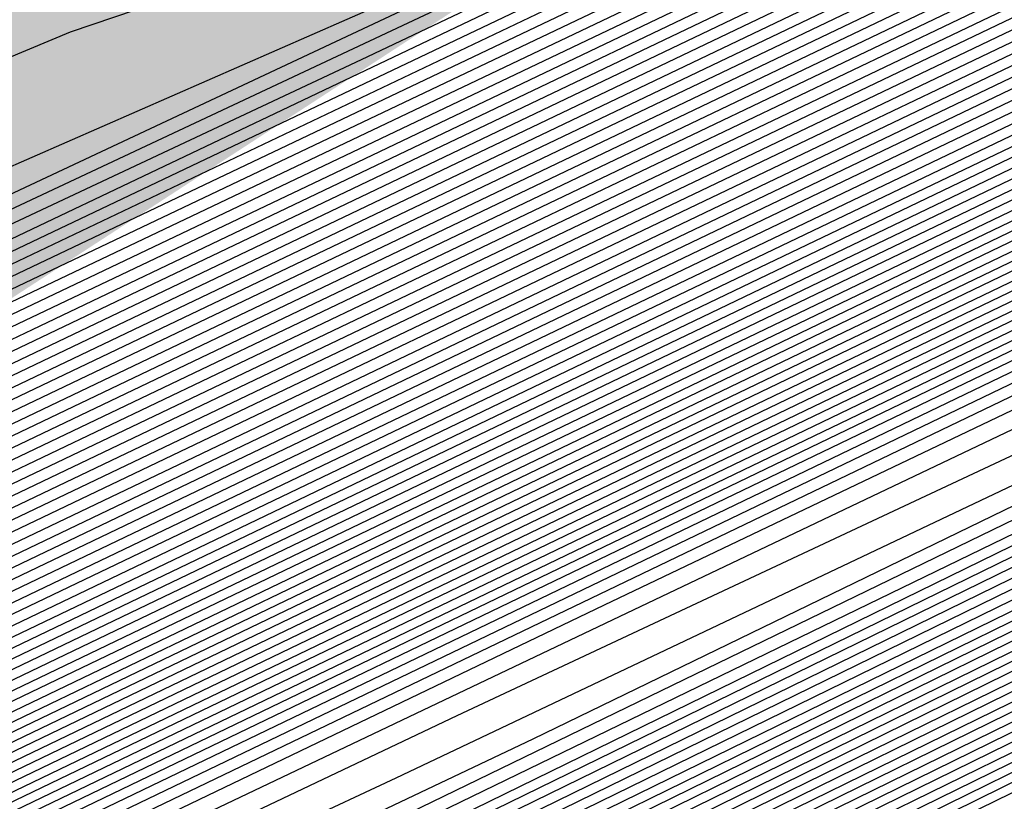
# Model space of a CAD drawing. Extents: x 3249832 to 3255657, y 13789405 to 13793316.
# Tile 287 of 656: x 3254699.51 to 3254701.08, y 13790580.55 to 13790581.79. Entities that reach past the tile are written whole.
import ezdxf

# ---------------------------------------------------------------- set-up
doc = ezdxf.new("R2010")
doc.units = 0
doc.header["$LTSCALE"] = 100
doc.header["$MEASUREMENT"] = 0
for name, color, linetype in [('GRATIO_CON', 10, 'CONTINUOUS'), ('GRATIO_ICON', 7, 'CONTINUOUS'), ('TARGETS_EAST', 7, 'CONTINUOUS')]:
    doc.layers.add(name, color=color, linetype=linetype)

# ---------------------------------------------------------------- blocks, each defined once
blk = doc.blocks.new('Gratio_032316_contours')
at = {"layer": 'GRATIO_CON', "color": 1, "linetype": 'Continuous', "flags": 128}
for points in [[(3254651.2308, 13790556.2274), (3254667.4026, 13790564.0741), (3254686.3942, 13790573.3572), (3254702.526, 13790581.266), (3254711.5395, 13790585.6907), (3254714.8603, 13790587.3239), (3254715.3355, 13790587.5594), (3254715.7702, 13790587.7691), (3254718.8022, 13790589.2396), (3254727.0274, 13790593.236), (3254741.7406, 13790600.3941), (3254759.0318, 13790608.8311), (3254773.6894, 13790616.035)], [(3254653.0492, 13790557.1319), (3254668.7606, 13790564.7552), (3254687.2116, 13790573.774), (3254702.8843, 13790581.4577), (3254711.6412, 13790585.7564), (3254714.8676, 13790587.3433), (3254715.3293, 13790587.5721), (3254715.7426, 13790587.7716), (3254718.6254, 13790589.1697), (3254726.4458, 13790592.9695), (3254740.435, 13790599.7753), (3254756.8752, 13790607.7971), (3254770.8115, 13790614.6465), (3254778.5294, 13790618.5309)], [(3254646.2517, 13790553.9528), (3254654.8675, 13790558.0363), (3254670.1186, 13790565.4362), (3254688.0291, 13790574.1908), (3254703.2426, 13790581.6494), (3254711.743, 13790585.8222), (3254714.8749, 13790587.3627), (3254715.3231, 13790587.5848), (3254715.7151, 13790587.774), (3254718.4486, 13790589.0998), (3254725.8643, 13790592.703), (3254739.1294, 13790599.1565), (3254754.7186, 13790606.7631), (3254767.9336, 13790613.258), (3254775.252, 13790616.9413)], [(3254648.3232, 13790554.9771), (3254656.6859, 13790558.9407), (3254671.4766, 13790566.1173), (3254688.8465, 13790574.6076), (3254703.6008, 13790581.8411), (3254711.8447, 13790585.888), (3254714.8821, 13790587.382), (3254715.3169, 13790587.5976), (3254715.6875, 13790587.7765), (3254718.2718, 13790589.03), (3254725.2827, 13790592.4364), (3254737.8237, 13790598.5377), (3254752.562, 13790605.7291), (3254765.0557, 13790611.8694), (3254771.9746, 13790615.3518)], [(3254652.466, 13790557.0257), (3254660.3226, 13790560.7496), (3254674.1927, 13790567.4794), (3254690.4813, 13790575.4413), (3254704.3173, 13790582.2246), (3254712.0482, 13790586.0196), (3254714.8967, 13790587.4207), (3254715.3044, 13790587.623), (3254715.6323, 13790587.7815), (3254717.9183, 13790588.8903), (3254724.1196, 13790591.9033), (3254735.2124, 13790597.3001), (3254748.2489, 13790603.6611), (3254759.2998, 13790609.0924), (3254765.4198, 13790612.1726), (3254767.5973, 13790613.3706), (3254767.8046, 13790613.628), (3254767.8447, 13790613.807), (3254768.8446, 13790614.4523), (3254771.7623, 13790616.0293)], [(3254651.241, 13790556.5836), (3254654.5375, 13790558.0501), (3254662.141, 13790561.654), (3254675.5507, 13790568.1605), (3254691.2988, 13790575.8581), (3254704.6756, 13790582.4163), (3254712.1499, 13790586.0854), (3254714.904, 13790587.4401), (3254715.2982, 13790587.6357), (3254715.6047, 13790587.7839), (3254717.7415, 13790588.8204), (3254723.538, 13790591.6368), (3254733.9068, 13790596.6813), (3254746.0923, 13790602.627), (3254756.4219, 13790607.7038), (3254762.1424, 13790610.583), (3254764.1778, 13790611.7028), (3254764.3715, 13790611.9434), (3254764.4337, 13790612.1232), (3254765.5415, 13790612.8137), (3254768.7386, 13790614.5249), (3254774.566, 13790617.5186)], [(3254651.548, 13790556.8702), (3254653.3699, 13790557.6315), (3254656.6089, 13790559.0744), (3254663.9594, 13790562.5584), (3254676.9087, 13790568.8416), (3254692.1162, 13790576.2749), (3254705.0338, 13790582.608), (3254712.2517, 13790586.1512), (3254714.9112, 13790587.4594), (3254715.292, 13790587.6484), (3254715.5771, 13790587.7864), (3254717.5647, 13790588.7505), (3254722.9564, 13790591.3703), (3254732.6011, 13790596.0625), (3254743.9357, 13790601.593), (3254753.544, 13790606.3153), (3254758.865, 13790608.9934), (3254760.7582, 13790610.035), (3254760.9385, 13790610.2589), (3254761.0228, 13790610.4394), (3254762.2384, 13790611.1751), (3254765.7149, 13790613.0205), (3254772.0375, 13790616.2604)], [(3254678.2668, 13790569.5227), (3254692.9336, 13790576.6918), (3254705.3921, 13790582.7997), (3254712.3534, 13790586.217), (3254714.9185, 13790587.4788), (3254715.2858, 13790587.6612), (3254715.5496, 13790587.7889), (3254717.3879, 13790588.6807), (3254722.3749, 13790591.1037), (3254731.2955, 13790595.4436), (3254741.7791, 13790600.559), (3254750.666, 13790604.9267), (3254755.5876, 13790607.4038), (3254757.3387, 13790608.3672), (3254757.5054, 13790608.5743), (3254757.6118, 13790608.7556), (3254758.9353, 13790609.5366), (3254762.6912, 13790611.5161), (3254769.509, 13790615.0021), (3254777.6739, 13790619.1394)], [(3254680.9828, 13790570.8848), (3254694.5684, 13790577.5253), (3254706.1082, 13790583.1826), (3254712.556, 13790586.3474), (3254714.9315, 13790587.5159), (3254715.271, 13790587.6858), (3254715.2714, 13790587.6881), (3254715.2722, 13790587.6892), (3254715.2732, 13790587.689), (3254715.4944, 13790587.7945), (3254717.0344, 13790588.541), (3254721.2117, 13790590.5707), (3254728.6842, 13790594.206), (3254737.4659, 13790598.491), (3254744.9102, 13790602.1497), (3254749.0328, 13790604.2246), (3254750.4996, 13790605.0316), (3254750.6393, 13790605.2051), (3254750.7899, 13790605.388), (3254752.329, 13790606.2594), (3254756.6438, 13790608.5072), (3254764.4521, 13790612.4857), (3254773.7947, 13790617.2146)], [(3254682.3408, 13790571.5658), (3254695.3858, 13790577.9421), (3254706.4664, 13790583.3743), (3254712.6576, 13790586.4132), (3254714.9386, 13790587.5352), (3254715.2646, 13790587.6983), (3254715.2651, 13790587.7006), (3254715.2659, 13790587.7017), (3254715.267, 13790587.7016), (3254715.4668, 13790587.797), (3254716.8576, 13790588.4711), (3254720.6302, 13790590.3041), (3254727.3786, 13790593.5872), (3254735.3094, 13790597.457), (3254742.0323, 13790600.7611), (3254745.7554, 13790602.635), (3254747.0801, 13790603.3639), (3254747.2062, 13790603.5205), (3254747.379, 13790603.7042), (3254749.0259, 13790604.6209), (3254753.6201, 13790607.0028), (3254761.9237, 13790611.2275), (3254771.8551, 13790616.2521)], [(3254683.6989, 13790572.2469), (3254696.2032, 13790578.3589), (3254706.8246, 13790583.566), (3254712.7593, 13790586.4789), (3254714.9457, 13790587.5545), (3254715.2583, 13790587.7108), (3254715.2588, 13790587.7131), (3254715.2597, 13790587.7142), (3254715.2608, 13790587.7142), (3254715.4392, 13790587.7994), (3254716.6808, 13790588.4013), (3254720.0486, 13790590.0376), (3254726.0729, 13790592.9684), (3254733.1528, 13790596.423), (3254739.1543, 13790599.3726), (3254742.478, 13790601.0454), (3254743.6606, 13790601.6961), (3254743.7731, 13790601.8359), (3254743.968, 13790602.0204), (3254745.7228, 13790602.9823), (3254750.5964, 13790605.4984), (3254759.3952, 13790609.9692), (3254769.9155, 13790615.2897), (3254779.2011, 13790619.9784)], [(3254685.0569, 13790572.928), (3254697.0206, 13790578.7757), (3254707.1829, 13790583.7577), (3254712.8609, 13790586.5447), (3254714.9528, 13790587.5738), (3254715.2519, 13790587.7234), (3254715.2526, 13790587.7256), (3254715.2535, 13790587.7267), (3254715.2546, 13790587.7269), (3254715.4116, 13790587.8019), (3254716.504, 13790588.3314), (3254719.4671, 13790589.7711), (3254724.7673, 13790592.3496), (3254730.9962, 13790595.389), (3254736.2764, 13790597.9841), (3254739.2006, 13790599.4558), (3254740.241, 13790600.0283), (3254740.3401, 13790600.1513), (3254740.5571, 13790600.3366), (3254742.4197, 13790601.3437), (3254747.5727, 13790603.994), (3254756.8668, 13790608.711), (3254767.9759, 13790614.3273), (3254777.7802, 13790619.2776)], [(3254687.7729, 13790574.2901), (3254698.6554, 13790579.6094), (3254707.8993, 13790584.1411), (3254713.0642, 13790586.6762), (3254714.9671, 13790587.6123), (3254715.2393, 13790587.7484), (3254715.24, 13790587.7505), (3254715.241, 13790587.7518), (3254715.2422, 13790587.7521), (3254715.3565, 13790587.8068), (3254716.1504, 13790588.1917), (3254718.3039, 13790589.238), (3254722.156, 13790591.112), (3254726.683, 13790593.3209), (3254730.5206, 13790595.207), (3254732.6458, 13790596.2766), (3254733.4019, 13790596.6927), (3254733.4739, 13790596.7821), (3254733.7351, 13790596.969), (3254735.8135, 13790598.0666), (3254741.5253, 13790600.9852), (3254751.8099, 13790606.1945), (3254764.0967, 13790612.4024), (3254774.9383, 13790617.8759)], [(3254689.131, 13790574.9712), (3254699.4729, 13790580.0262), (3254708.2575, 13790584.3328), (3254713.1658, 13790586.742), (3254714.9742, 13790587.6316), (3254715.2329, 13790587.761), (3254715.2337, 13790587.763), (3254715.2348, 13790587.7643), (3254715.2359, 13790587.7648), (3254715.3289, 13790587.8092), (3254715.9737, 13790588.1218), (3254717.7224, 13790588.9714), (3254720.8504, 13790590.4932), (3254724.5264, 13790592.2869), (3254727.6426, 13790593.8185), (3254729.3684, 13790594.687), (3254729.9824, 13790595.0249), (3254730.0409, 13790595.0975), (3254730.3242, 13790595.2852), (3254732.5104, 13790596.428), (3254738.5016, 13790599.4807), (3254749.2814, 13790604.9363), (3254762.1571, 13790611.44), (3254773.5174, 13790617.1751)], [(3254690.489, 13790575.6522), (3254700.2903, 13790580.443), (3254708.6157, 13790584.5245), (3254713.2674, 13790586.8077), (3254714.9813, 13790587.6509), (3254715.2266, 13790587.7735), (3254715.2275, 13790587.7755), (3254715.2286, 13790587.7768), (3254715.2297, 13790587.7774), (3254715.3013, 13790587.8117), (3254715.7969, 13790588.0519), (3254717.1408, 13790588.7049), (3254719.5447, 13790589.8744), (3254722.3699, 13790591.2529), (3254724.7647, 13790592.4299), (3254726.091, 13790593.0974), (3254726.5629, 13790593.3571), (3254726.6078, 13790593.4129), (3254726.9132, 13790593.6014), (3254729.2072, 13790594.7894), (3254735.4779, 13790597.9763), (3254746.753, 13790603.6781), (3254760.2175, 13790610.4776), (3254772.0965, 13790616.4743)], [(3254691.847, 13790576.3333), (3254701.1077, 13790580.8598), (3254708.9739, 13790584.7162), (3254713.3691, 13790586.8735), (3254714.9885, 13790587.6701), (3254715.2202, 13790587.7861), (3254715.2212, 13790587.788), (3254715.2224, 13790587.7893), (3254715.2235, 13790587.79), (3254715.2737, 13790587.8141), (3254715.6201, 13790587.9821), (3254716.5592, 13790588.4384), (3254718.2391, 13790589.2556), (3254720.2133, 13790590.2189), (3254721.8868, 13790591.0414), (3254722.8136, 13790591.5079), (3254723.1433, 13790591.6893), (3254723.1747, 13790591.7283), (3254723.5023, 13790591.9176), (3254725.9041, 13790593.1509), (3254732.4543, 13790596.4719), (3254744.2245, 13790602.4199), (3254758.2779, 13790609.5152)], [(3254687.5981, 13790574.316), (3254694.5631, 13790577.6954), (3254702.7425, 13790581.6935), (3254709.6903, 13790585.0996), (3254713.5723, 13790587.005), (3254715.0027, 13790587.7087), (3254715.2076, 13790587.8111), (3254715.2155, 13790587.8162), (3254715.2646, 13790587.8408), (3254715.3952, 13790587.9046), (3254715.6275, 13790588.0179), (3254715.8997, 13790588.1512), (3254716.1297, 13790588.2654), (3254716.6303, 13790588.5199), (3254719.2939, 13790589.8681), (3254726.4082, 13790593.462), (3254739.168, 13790599.9031), (3254754.3988, 13790607.5903), (3254767.8337, 13790614.3719), (3254776.2164, 13790618.6078)], [(3254651.0069, 13790556.9616), (3254655.5123, 13790559.1072), (3254661.3217, 13790561.894), (3254668.1197, 13790565.1602), (3254674.8023, 13790568.3631), (3254680.0684, 13790570.8643), (3254683.1747, 13790572.3015), (3254685.6089, 13790573.4148), (3254689.4165, 13790575.2204), (3254695.9211, 13790578.3765), (3254703.5599, 13790582.1103), (3254710.0485, 13790585.2913), (3254713.674, 13790587.0708), (3254715.0098, 13790587.728), (3254715.2012, 13790587.8237), (3254715.5767, 13790588.0145), (3254718.1988, 13790589.3384), (3254725.3135, 13790592.9288), (3254738.0825, 13790599.3724), (3254753.3307, 13790607.0675), (3254766.7985, 13790613.8657), (3254775.2332, 13790618.1281)], [(3254651.9652, 13790557.4392), (3254656.6382, 13790559.6653), (3254662.6638, 13790562.5558), (3254669.7147, 13790565.9438), (3254676.6453, 13790569.2668), (3254682.1055, 13790571.8639), (3254685.3036, 13790573.3493), (3254687.6804, 13790574.4392), (3254691.2349, 13790576.1249), (3254697.2791, 13790579.0576), (3254704.3773, 13790582.5271), (3254710.4067, 13790585.483), (3254713.7756, 13790587.1366), (3254715.0169, 13790587.7472), (3254715.1948, 13790587.8363), (3254715.5637, 13790588.0238), (3254718.1399, 13790589.3246), (3254725.1298, 13790592.8522), (3254737.6771, 13790599.1838), (3254752.6727, 13790606.7516), (3254765.9448, 13790613.4511), (3254774.3039, 13790617.6754)], [(3254652.9236, 13790557.9168), (3254657.7641, 13790560.2233), (3254664.0059, 13790563.2177), (3254671.3097, 13790566.7274), (3254678.4883, 13790570.1706), (3254684.1427, 13790572.8635), (3254687.4325, 13790574.3972), (3254689.7518, 13790575.4635), (3254693.0532, 13790577.0293), (3254698.6371, 13790579.7386), (3254705.1948, 13790582.9439), (3254710.7649, 13790585.6747), (3254713.8772, 13790587.2023), (3254715.024, 13790587.7665), (3254715.1884, 13790587.8489), (3254715.5508, 13790588.0331), (3254718.0809, 13790589.3107), (3254724.9462, 13790592.7755), (3254737.2717, 13790598.9953), (3254752.0148, 13790606.4357), (3254765.0911, 13790613.0365), (3254773.3746, 13790617.2228)], [(3254651.3, 13790557.2133), (3254654.8403, 13790558.872), (3254660.0158, 13790561.3394), (3254666.6901, 13790564.5414), (3254674.4997, 13790568.2945), (3254682.1743, 13790571.9781), (3254688.2171, 13790574.8626), (3254691.6904, 13790576.4929), (3254693.8947, 13790577.5121), (3254696.69, 13790578.8381), (3254701.3532, 13790581.1008), (3254706.8296, 13790583.7776), (3254711.4814, 13790586.0581), (3254714.0805, 13790587.3339), (3254715.0382, 13790587.8051), (3254715.1756, 13790587.8741), (3254715.5248, 13790588.0517), (3254717.9631, 13790589.2831), (3254724.5788, 13790592.6221), (3254736.4608, 13790598.6182), (3254750.699, 13790605.8039), (3254763.3837, 13790612.2073), (3254771.5159, 13790616.3175)], [(3254652.1439, 13790557.6356), (3254655.7986, 13790559.3495), (3254661.1417, 13790561.8975), (3254668.0321, 13790565.2032), (3254676.0946, 13790569.078), (3254684.0173, 13790572.8819), (3254690.2542, 13790575.8622), (3254693.8193, 13790577.5407), (3254695.9661, 13790578.5364), (3254698.5083, 13790579.7426), (3254702.7112, 13790581.7819), (3254707.647, 13790584.1944), (3254711.8396, 13790586.2498), (3254714.1821, 13790587.3996), (3254715.0454, 13790587.8244), (3254715.1692, 13790587.8867), (3254715.5119, 13790588.061), (3254717.9042, 13790589.2693), (3254724.3952, 13790592.5454), (3254736.0554, 13790598.4297), (3254750.0411, 13790605.488), (3254762.53, 13790611.7927), (3254770.5866, 13790615.8649), (3254774.8217, 13790618.021)], [(3254692.2914, 13790576.8618), (3254695.9482, 13790578.5886), (3254698.0375, 13790579.5607), (3254700.3267, 13790580.647), (3254704.0693, 13790582.4629), (3254708.4644, 13790584.6112), (3254712.1978, 13790586.4415), (3254714.2838, 13790587.4654), (3254715.0525, 13790587.8436), (3254715.1628, 13790587.899), (3254715.1638, 13790587.9005), (3254715.1651, 13790587.902), (3254715.1662, 13790587.9033), (3254715.5018, 13790588.0733), (3254717.8471, 13790589.2573), (3254724.2124, 13790592.4695), (3254735.6502, 13790598.2414), (3254749.3832, 13790605.1722), (3254761.6763, 13790611.3781), (3254769.6572, 13790615.4123), (3254773.9041, 13790617.5743)], [(3254687.7034, 13790574.6894), (3254694.3286, 13790577.8614), (3254698.0771, 13790579.6365), (3254700.109, 13790580.5851), (3254702.1451, 13790581.5514), (3254705.4273, 13790583.144), (3254709.2818, 13790585.0281), (3254712.556, 13790586.6332), (3254714.3854, 13790587.5311), (3254715.0596, 13790587.8629), (3254715.1564, 13790587.9115), (3254715.1574, 13790587.913), (3254715.1587, 13790587.9145), (3254715.1597, 13790587.9158), (3254715.4888, 13790588.0826), (3254717.7882, 13790589.2435), (3254724.0287, 13790592.3929), (3254735.2448, 13790598.0529), (3254748.7253, 13790604.8563), (3254760.8226, 13790610.9635), (3254768.7279, 13790614.9597), (3254772.9866, 13790617.1276)], [(3254691.3894, 13790576.4969), (3254698.4029, 13790579.8606), (3254702.3349, 13790581.7322), (3254704.2518, 13790582.6337), (3254705.7818, 13790583.3603), (3254708.1433, 13790584.5061), (3254710.9167, 13790585.8617), (3254713.2724, 13790587.0166), (3254714.5887, 13790587.6627), (3254715.0738, 13790587.9014), (3254715.1436, 13790587.9366), (3254715.1446, 13790587.938), (3254715.1458, 13790587.9395), (3254715.1469, 13790587.941), (3254715.4628, 13790588.1013), (3254717.6703, 13790589.2159), (3254723.6614, 13790592.2395), (3254734.4339, 13790597.6758), (3254747.4094, 13790604.2245), (3254759.1152, 13790610.1344), (3254766.8692, 13790614.0544), (3254771.1515, 13790616.2343)], [(3254684.0695, 13790572.9958), (3254693.2324, 13790577.4007), (3254700.4401, 13790580.8601), (3254704.4638, 13790582.78), (3254706.3233, 13790583.658), (3254707.6001, 13790584.2647), (3254709.5014, 13790585.1872), (3254711.7343, 13790586.2788), (3254713.6314, 13790587.2092), (3254714.6921, 13790587.7304), (3254715.0837, 13790587.9238), (3254715.1405, 13790587.9531), (3254715.4499, 13790588.1105), (3254717.6114, 13790589.2021), (3254723.4777, 13790592.1629), (3254734.0285, 13790597.4873), (3254746.7515, 13790603.9086), (3254758.2615, 13790609.7198), (3254765.9399, 13790613.6018), (3254770.2339, 13790615.7876), (3254772.3576, 13790616.8983)], [(3254685.6645, 13790573.7793), (3254695.0754, 13790578.3044), (3254702.4773, 13790581.8597), (3254706.5928, 13790583.8279), (3254708.3947, 13790584.6823), (3254709.4185, 13790585.1691), (3254710.8594, 13790585.8683), (3254712.5517, 13790586.6956), (3254713.9896, 13790587.4009), (3254714.7937, 13790587.7962), (3254715.0908, 13790587.9432), (3254715.1341, 13790587.9658), (3254715.4369, 13790588.1198), (3254717.5524, 13790589.1883), (3254723.294, 13790592.0862), (3254733.6231, 13790597.2988), (3254746.0936, 13790603.5927), (3254757.4078, 13790609.3052), (3254765.0105, 13790613.1491), (3254769.3164, 13790615.3409), (3254771.4825, 13790616.4728)], [(3254687.2595, 13790574.5629), (3254696.9184, 13790579.2082), (3254704.5144, 13790582.8593), (3254708.7217, 13790584.8757), (3254710.4661, 13790585.7067), (3254711.2369, 13790586.0736), (3254712.2174, 13790586.5494), (3254713.3691, 13790587.1124), (3254714.3478, 13790587.5926), (3254714.8953, 13790587.862), (3254715.0978, 13790587.9625), (3254715.1276, 13790587.9785), (3254715.4239, 13790588.1292), (3254717.4935, 13790589.1745), (3254723.1104, 13790592.0095), (3254733.2176, 13790597.1102), (3254745.4357, 13790603.2768), (3254756.5541, 13790608.8906), (3254764.0812, 13790612.6965), (3254768.3988, 13790614.8943), (3254770.6075, 13790616.0472), (3254771.7108, 13790616.6657)], [(3254690.4495, 13790576.13), (3254700.6044, 13790581.0157), (3254708.5888, 13790584.8585), (3254712.9795, 13790586.9715), (3254714.609, 13790587.7553), (3254714.8736, 13790587.8824), (3254714.9335, 13790587.9115), (3254715.004, 13790587.9462), (3254715.0642, 13790587.9761), (3254715.0986, 13790587.9937), (3254715.112, 13790588.0013), (3254715.1148, 13790588.0038), (3254715.3979, 13790588.1479), (3254717.3756, 13790589.147), (3254722.743, 13790591.8562), (3254732.4068, 13790596.7332), (3254744.1198, 13790602.645), (3254754.8468, 13790608.0614), (3254762.2225, 13790611.7913), (3254766.5637, 13790614.0009), (3254768.8573, 13790615.1961), (3254770.0169, 13790615.8415), (3254770.6619, 13790616.237), (3254771.3382, 13790616.6417)], [(3254691.3246, 13790576.5671), (3254701.2561, 13790581.3455), (3254709.0349, 13790585.09), (3254713.3077, 13790587.1475), (3254714.8826, 13790587.9066), (3254715.1084, 13790588.0164), (3254715.3849, 13790588.1572), (3254717.3167, 13790589.1332), (3254722.5594, 13790591.7795), (3254732.0013, 13790596.5446), (3254743.4619, 13790602.3291), (3254753.9931, 13790607.6468), (3254761.2932, 13790611.3386), (3254765.6461, 13790613.5543), (3254767.9823, 13790614.7706), (3254769.17, 13790615.4294), (3254769.8305, 13790615.8319), (3254770.5233, 13790616.2441), (3254771.6468, 13790616.8582)], [(3254692.0922, 13790576.9523), (3254701.7295, 13790581.5891), (3254709.2424, 13790585.2057), (3254713.3647, 13790587.1907), (3254714.8842, 13790587.9231), (3254715.102, 13790588.0291), (3254715.3719, 13790588.1666), (3254717.2577, 13790589.1194), (3254722.3757, 13790591.7029), (3254731.5959, 13790596.3561), (3254742.804, 13790602.0133), (3254753.1394, 13790607.2322), (3254760.3638, 13790610.886), (3254764.7286, 13790613.1076), (3254767.1072, 13790614.345), (3254768.3231, 13790615.0173), (3254768.9992, 13790615.4268), (3254769.7083, 13790615.8466), (3254770.8588, 13790616.474), (3254772.2008, 13790617.2017)], [(3254683.086, 13790572.6396), (3254692.8597, 13790577.3375), (3254702.2029, 13790581.8327), (3254709.4499, 13790585.3213), (3254713.4218, 13790587.234), (3254714.8858, 13790587.9396), (3254715.0956, 13790588.0417), (3254715.359, 13790588.1759), (3254717.1988, 13790589.1056), (3254722.192, 13790591.6262), (3254731.1905, 13790596.1676), (3254742.1461, 13790601.6974), (3254752.2857, 13790606.8176), (3254759.4345, 13790610.4334), (3254763.811, 13790612.6609), (3254766.2321, 13790613.9195), (3254767.4761, 13790614.6052), (3254768.1678, 13790615.0216), (3254768.8934, 13790615.4491), (3254770.0708, 13790616.0899), (3254771.4446, 13790616.8335)], [(3254685.0376, 13790573.6106), (3254694.3948, 13790578.1075), (3254703.1496, 13790582.3192), (3254709.8648, 13790585.5517), (3254713.5359, 13790587.3196), (3254714.8889, 13790587.9721), (3254715.0828, 13790588.0668), (3254715.333, 13790588.1946), (3254717.0809, 13790589.0781), (3254721.8247, 13790591.4729), (3254730.3796, 13790595.7905), (3254740.8302, 13790601.0656), (3254750.5783, 13790605.9885), (3254757.5758, 13790609.5281), (3254761.9759, 13790611.7676), (3254764.482, 13790613.0684), (3254765.7823, 13790613.781), (3254766.5051, 13790614.2114), (3254767.2635, 13790614.6541), (3254768.4947, 13790615.3216), (3254769.9322, 13790616.0971), (3254771.1334, 13790616.7816)], [(3254686.0134, 13790574.0961), (3254695.1623, 13790578.4926), (3254703.623, 13790582.5627), (3254710.0723, 13790585.6672), (3254713.5929, 13790587.3627), (3254714.8905, 13790587.9885), (3254715.0765, 13790588.0794), (3254715.32, 13790588.2039), (3254717.022, 13790589.0643), (3254721.641, 13790591.3962), (3254729.9742, 13790595.602), (3254740.1723, 13790600.7497), (3254749.7246, 13790605.5739), (3254756.6465, 13790609.0755), (3254761.0584, 13790611.3209), (3254763.6069, 13790612.6429), (3254764.9354, 13790613.3689), (3254765.6738, 13790613.8062), (3254766.4486, 13790614.2565), (3254767.7067, 13790614.9375), (3254769.176, 13790615.729), (3254770.4045, 13790616.4267), (3254771.0551, 13790616.8757), (3254771.2495, 13790617.1191)], [(3254686.9892, 13790574.5817), (3254695.9299, 13790578.8778), (3254704.0964, 13790582.8062), (3254710.2798, 13790585.7827), (3254713.65, 13790587.4058), (3254714.8921, 13790588.0049), (3254715.0701, 13790588.092), (3254715.307, 13790588.2133), (3254716.963, 13790589.0505), (3254721.4573, 13790591.3195), (3254729.5688, 13790595.4135), (3254739.5144, 13790600.4338), (3254748.8709, 13790605.1593)], [(3254687.965, 13790575.0672), (3254696.6974, 13790579.2629), (3254704.5698, 13790583.0496), (3254710.4873, 13790585.8981), (3254713.707, 13790587.4489), (3254714.8937, 13790588.0213), (3254715.0637, 13790588.1046), (3254715.2941, 13790588.2226), (3254716.9041, 13790589.0367), (3254721.2737, 13790591.2429), (3254729.1633, 13790595.2249), (3254738.8565, 13790600.1179), (3254748.0172, 13790604.7447)], [(3254689.9166, 13790576.0383), (3254698.2325, 13790580.0332), (3254705.5166, 13790583.5369), (3254710.9023, 13790586.1303), (3254714.0382, 13790587.647), (3254716.632, 13790588.9334), (3254720.906, 13790591.0888), (3254728.3524, 13790594.8476), (3254737.5406, 13790599.4861), (3254746.3098, 13790603.9155)], [(3254690.8924, 13790576.5238), (3254699.0001, 13790580.4183), (3254705.9899, 13790583.7804), (3254711.1098, 13790586.2458), (3254714.0887, 13790587.6869), (3254716.581, 13790588.9235), (3254720.7224, 13790591.0121), (3254727.947, 13790594.6591), (3254736.8827, 13790599.1702), (3254745.4561, 13790603.5009)], [(3254691.8683, 13790577.0094), (3254699.7676, 13790580.8035), (3254706.4633, 13790584.0239), (3254711.3173, 13790586.3613), (3254714.1392, 13790587.7268), (3254716.5301, 13790588.9136), (3254720.5388, 13790590.9355), (3254727.5416, 13790594.4706), (3254736.2248, 13790598.8543), (3254744.6024, 13790603.0863), (3254751.0704, 13790606.3597)], [(3254684.5147, 13790573.5023), (3254692.8441, 13790577.4949), (3254700.5352, 13790581.1886), (3254706.9367, 13790584.2674), (3254711.5248, 13790586.4768), (3254714.1897, 13790587.7666), (3254716.4792, 13790588.9036), (3254720.3552, 13790590.8588), (3254727.1361, 13790594.2821), (3254735.5669, 13790598.5384), (3254743.7487, 13790602.6718), (3254750.1411, 13790605.9071)], [(3254686.5494, 13790574.5139), (3254694.7957, 13790578.466), (3254702.0703, 13790581.9589), (3254707.8835, 13790584.7544), (3254711.9397, 13790586.7079), (3254714.2907, 13790587.8464), (3254716.3774, 13790588.8837), (3254719.9879, 13790590.7055), (3254726.3253, 13790593.905), (3254734.251, 13790597.9066), (3254742.0413, 13790601.8426), (3254748.2824, 13790605.0018)], [(3254687.5668, 13790575.0197), (3254695.7715, 13790578.9516), (3254702.8378, 13790582.344), (3254708.3569, 13790584.9979), (3254712.1472, 13790586.8234), (3254714.3412, 13790587.8862), (3254716.3265, 13790588.8738), (3254719.8043, 13790590.6289), (3254725.9199, 13790593.7165), (3254733.5931, 13790597.5908), (3254741.1877, 13790601.428), (3254747.3531, 13790604.5492)], [(3254688.5842, 13790575.5255), (3254696.7473, 13790579.4371), (3254703.6054, 13790582.7292), (3254708.8303, 13790585.2414), (3254712.3547, 13790586.9389), (3254714.3917, 13790587.9261), (3254716.2755, 13790588.8639), (3254719.6207, 13790590.5522), (3254725.5145, 13790593.528), (3254732.9352, 13790597.2749), (3254740.334, 13790601.0134), (3254746.4237, 13790604.0966)], [(3254689.6015, 13790576.0313), (3254697.7231, 13790579.9226), (3254704.3729, 13790583.1143), (3254709.3036, 13790585.4849), (3254712.5622, 13790587.0544), (3254714.4422, 13790587.966), (3254716.2246, 13790588.8539), (3254719.4371, 13790590.4756), (3254725.1091, 13790593.3394), (3254732.2773, 13790596.959), (3254739.4803, 13790600.5988), (3254745.4944, 13790603.644)], [(3254691.6363, 13790577.0429), (3254699.6748, 13790580.8937), (3254705.908, 13790583.8846), (3254710.2504, 13790585.9718), (3254712.9771, 13790587.2855), (3254714.5432, 13790588.0457), (3254716.1228, 13790588.834), (3254719.0698, 13790590.3223), (3254724.2982, 13790592.9624), (3254730.9614, 13790596.3272), (3254737.7729, 13790599.7696), (3254743.6357, 13790602.7387), (3254748.2126, 13790605.0675)], [(3254692.6536, 13790577.5487), (3254700.6506, 13790581.3793), (3254706.6756, 13790584.2697), (3254710.7238, 13790586.2153), (3254713.1846, 13790587.401), (3254714.5937, 13790588.0856), (3254716.0719, 13790588.8241), (3254718.8862, 13790590.2456), (3254723.8928, 13790592.7739), (3254730.3035, 13790596.0113), (3254736.9192, 13790599.355), (3254742.7064, 13790602.2861), (3254747.295, 13790604.6208)], [(3254685.2107, 13790574.0117), (3254693.671, 13790578.0546), (3254701.6264, 13790581.8648), (3254707.4431, 13790584.6548), (3254711.1972, 13790586.4588), (3254713.3921, 13790587.5165), (3254714.6442, 13790588.1255), (3254716.0209, 13790588.8142), (3254718.7026, 13790590.169), (3254723.4874, 13790592.5853), (3254729.6456, 13790595.6954), (3254736.0655, 13790598.9404), (3254741.777, 13790601.8334), (3254746.3775, 13790604.1742)], [(3254686.1555, 13790574.4828), (3254694.6884, 13790578.5604), (3254702.6022, 13790582.3504), (3254708.2106, 13790585.04), (3254711.6706, 13790586.7023), (3254713.5996, 13790587.6321), (3254714.6947, 13790588.1653), (3254715.97, 13790588.8042), (3254718.519, 13790590.0923), (3254723.082, 13790592.3968), (3254728.9877, 13790595.3795), (3254735.2118, 13790598.5259), (3254740.8477, 13790601.3808), (3254745.4599, 13790603.7275)], [(3254688.0451, 13790575.4249), (3254696.7231, 13790579.572), (3254704.5538, 13790583.3214), (3254709.7457, 13790585.8102), (3254712.6173, 13790587.189), (3254714.0145, 13790587.8622), (3254714.6772, 13790588.1834), (3254714.921, 13790588.3035), (3254714.9555, 13790588.3228), (3254715.0737, 13790588.3847), (3254715.9023, 13790588.8045), (3254718.1514, 13790589.9405), (3254722.271, 13790592.0202), (3254727.6719, 13790594.7478), (3254733.5044, 13790597.6967), (3254738.989, 13790600.4756), (3254743.6248, 13790602.8341), (3254746.9805, 13790604.5574)], [(3254688.9898, 13790575.8959), (3254697.7405, 13790580.0778), (3254705.5297, 13790583.8072), (3254710.5133, 13790586.1957), (3254713.0907, 13790587.4331), (3254714.222, 13790587.9784), (3254714.7343, 13790588.2272), (3254714.9226, 13790588.3206), (3254714.9492, 13790588.336), (3254715.0608, 13790588.3945), (3254715.8434, 13790588.791), (3254717.9677, 13790589.864), (3254721.8656, 13790591.8317), (3254727.0139, 13790594.4319), (3254732.6507, 13790597.2821), (3254738.0597, 13790600.0229), (3254742.7072, 13790602.3875), (3254746.1055, 13790604.1319)], [(3254689.9346, 13790576.367), (3254698.7579, 13790580.5836), (3254706.5055, 13790584.2927), (3254711.2809, 13790586.5807), (3254713.5641, 13790587.6764), (3254714.4295, 13790588.0938), (3254714.7913, 13790588.2703), (3254714.9242, 13790588.3372), (3254714.9428, 13790588.3489), (3254715.0479, 13790588.4041), (3254715.7845, 13790588.7774), (3254717.7841, 13790589.7874), (3254721.4602, 13790591.6432), (3254726.356, 13790594.116), (3254731.797, 13790596.8675), (3254737.1303, 13790599.5703), (3254741.7897, 13790601.9408), (3254745.2304, 13790603.7063)], [(3254690.8794, 13790576.838), (3254699.7752, 13790581.0894), (3254707.4813, 13790584.7781), (3254712.0484, 13790586.9658), (3254714.0375, 13790587.9198), (3254714.637, 13790588.2092), (3254714.8484, 13790588.3135), (3254714.9258, 13790588.3538), (3254714.9365, 13790588.3618), (3254715.0349, 13790588.4138), (3254715.7256, 13790588.7638), (3254717.6004, 13790589.7108), (3254721.0548, 13790591.4547), (3254725.6981, 13790593.8001), (3254730.9433, 13790596.4529), (3254736.201, 13790599.1177), (3254740.8721, 13790601.4941), (3254744.3553, 13790603.2808), (3254746.3031, 13790604.3029)], [(3254692.4887, 13790577.6457), (3254701.3754, 13790581.893), (3254708.9279, 13790585.5089), (3254713.1479, 13790587.5316), (3254714.7022, 13790588.2788), (3254714.9237, 13790588.3879), (3254715.009, 13790588.4331), (3254715.6077, 13790588.7367), (3254717.2331, 13790589.5577), (3254720.2439, 13790591.0777), (3254724.3823, 13790593.1684), (3254729.2359, 13790595.6237), (3254734.3423, 13790598.2124), (3254739.037, 13790600.6008), (3254742.6052, 13790602.4297), (3254744.6092, 13790603.4787), (3254745.7211, 13790604.0829)], [(3254685.5623, 13790574.3682), (3254692.9579, 13790577.8894), (3254701.6558, 13790582.0461), (3254709.0481, 13790585.5838), (3254713.1792, 13790587.561), (3254714.7014, 13790588.2896), (3254714.9188, 13790588.3948), (3254714.9975, 13790588.4372), (3254715.5498, 13790588.7195), (3254717.0499, 13790589.4795), (3254719.8386, 13790590.8887), (3254723.7244, 13790592.8524), (3254728.3822, 13790595.2091), (3254733.413, 13790597.7598), (3254738.1195, 13790600.1541), (3254741.7301, 13790602.0041), (3254743.7623, 13790603.0666), (3254744.8898, 13790603.6778)], [(3254686.1924, 13790574.6882), (3254693.4274, 13790578.1329), (3254701.9363, 13790582.1993), (3254709.1682, 13790585.6599), (3254713.2098, 13790587.5938), (3254714.6992, 13790588.3063), (3254714.9121, 13790588.4088), (3254714.9844, 13790588.4475), (3254715.4908, 13790588.7062), (3254716.8662, 13790589.403), (3254719.4332, 13790590.7003), (3254723.0664, 13790592.5365), (3254727.5286, 13790594.7946), (3254732.4837, 13790597.3072), (3254737.2019, 13790599.7074), (3254740.855, 13790601.5786), (3254742.9154, 13790602.6545), (3254744.0584, 13790603.2727), (3254745.2603, 13790603.921)], [(3254686.8224, 13790575.0082), (3254693.8968, 13790578.3764), (3254702.2169, 13790582.3524), (3254709.2883, 13790585.736), (3254713.2404, 13790587.6267), (3254714.6969, 13790588.3229), (3254714.9054, 13790588.4228), (3254714.9712, 13790588.4578), (3254715.4318, 13790588.693), (3254716.6825, 13790589.3266), (3254719.0277, 13790590.5118), (3254722.4085, 13790592.2206), (3254726.6749, 13790594.38), (3254731.5543, 13790596.8545), (3254736.2844, 13790599.2608), (3254739.9799, 13790601.153), (3254742.0685, 13790602.2424), (3254743.2271, 13790602.8675), (3254744.4453, 13790603.5235), (3254746.4302, 13790604.5655)], [(3254688.0825, 13790575.6481), (3254694.8356, 13790578.8633), (3254702.778, 13790582.6587), (3254709.5285, 13790585.8883), (3254713.3016, 13790587.6925), (3254714.6925, 13790588.3563), (3254714.8919, 13790588.4508), (3254714.9449, 13790588.4784), (3254715.3138, 13790588.6665), (3254716.3151, 13790589.1737), (3254718.2169, 13790590.1349), (3254721.0927, 13790591.5889), (3254724.9675, 13790593.5508), (3254729.6956, 13790595.9493), (3254734.4493, 13790598.3674), (3254738.2298, 13790600.3019), (3254740.3746, 13790601.4183), (3254741.5643, 13790602.0572), (3254742.8154, 13790602.7285), (3254744.8542, 13790603.7972)], [(3254688.7126, 13790575.9681), (3254695.3051, 13790579.1068), (3254703.0585, 13790582.8118), (3254709.6486, 13790585.9644), (3254713.3321, 13790587.7254), (3254714.6902, 13790588.373), (3254714.8852, 13790588.4648), (3254714.9318, 13790588.4887), (3254715.2548, 13790588.6532), (3254716.1314, 13790589.0973), (3254717.8114, 13790589.9464), (3254720.4348, 13790591.273), (3254724.1138, 13790593.1362), (3254728.7663, 13790595.4966), (3254733.5317, 13790597.9207), (3254737.3547, 13790599.8764), (3254739.5277, 13790601.0062), (3254740.733, 13790601.6521), (3254742.0005, 13790602.331), (3254744.0662, 13790603.4131), (3254746.4898, 13790604.6831)], [(3254689.3426, 13790576.2881), (3254695.7745, 13790579.3503), (3254703.3391, 13790582.965), (3254709.7687, 13790586.0406), (3254713.3627, 13790587.7583), (3254714.688, 13790588.3896), (3254714.8784, 13790588.4788), (3254714.9186, 13790588.4989), (3254715.1958, 13790588.64), (3254715.9477, 13790589.0209), (3254717.406, 13790589.758), (3254719.7768, 13790590.9571), (3254723.2601, 13790592.7216), (3254727.837, 13790595.044), (3254732.6141, 13790597.4741), (3254736.4797, 13790599.4508), (3254738.6808, 13790600.5941), (3254739.9016, 13790601.247), (3254741.1856, 13790601.9335), (3254743.2781, 13790603.029), (3254745.7336, 13790604.3149)], [(3254689.9727, 13790576.6081), (3254696.2439, 13790579.5938), (3254703.6196, 13790583.1181), (3254709.8888, 13790586.1167), (3254713.3933, 13790587.7912), (3254714.6858, 13790588.4063), (3254714.8717, 13790588.4927), (3254714.9055, 13790588.5092), (3254715.1367, 13790588.6267), (3254715.764, 13790588.9444), (3254717.0006, 13790589.5695), (3254719.1189, 13790590.6412), (3254722.4064, 13790592.307), (3254726.9076, 13790594.5914), (3254731.6966, 13790597.0274), (3254735.6046, 13790599.0253), (3254737.8339, 13790600.182), (3254739.0703, 13790600.8418), (3254740.3706, 13790601.5359), (3254742.4901, 13790602.6448), (3254744.9774, 13790603.9467)], [(3254691.2328, 13790577.248), (3254697.1828, 13790580.0808), (3254704.1807, 13790583.4244), (3254710.129, 13790586.269), (3254713.4545, 13790587.8569), (3254714.6813, 13790588.4397), (3254714.8582, 13790588.5207), (3254714.8792, 13790588.5298), (3254715.0187, 13790588.6002), (3254715.3966, 13790588.7916), (3254716.1897, 13790589.1926), (3254717.8031, 13790590.0095), (3254720.699, 13790591.4778), (3254725.0489, 13790593.6861), (3254729.8615, 13790596.1341), (3254733.8544, 13790598.1742), (3254736.14, 13790599.3578), (3254737.4076, 13790600.0316), (3254738.7408, 13790600.7409), (3254740.9141, 13790601.8765), (3254743.4649, 13790603.2103), (3254745.6215, 13790604.3595)], [(3254691.8629, 13790577.568), (3254697.6522, 13790580.3243), (3254704.4611, 13790583.5777), (3254710.2485, 13790586.3458), (3254713.4835, 13790587.8913), (3254714.6768, 13790588.4585), (3254714.8489, 13790588.537), (3254714.8506, 13790588.5348), (3254714.8518, 13790588.5334), (3254714.8527, 13790588.5327), (3254714.8664, 13790588.5395), (3254714.9598, 13790588.5869), (3254715.2129, 13790588.7152), (3254715.7842, 13790589.0041), (3254717.1452, 13790589.6936), (3254719.8453, 13790591.0632), (3254724.1196, 13790593.2335), (3254728.9439, 13790595.6874)], [(3254692.4929, 13790577.888), (3254698.1216, 13790580.5678), (3254704.7416, 13790583.7309), (3254710.3685, 13790586.422), (3254713.514, 13790587.9243), (3254714.6743, 13790588.4754), (3254714.8419, 13790588.5514), (3254714.8437, 13790588.549), (3254714.8451, 13790588.5474), (3254714.846, 13790588.5466), (3254714.8533, 13790588.5497), (3254714.9007, 13790588.5737), (3254715.0292, 13790588.6387), (3254715.3788, 13790588.8157), (3254716.4872, 13790589.3777), (3254718.9916, 13790590.6487), (3254723.1903, 13790592.7809), (3254728.0264, 13790595.2407)], [(3254690.0632, 13790576.7709), (3254693.123, 13790578.2079), (3254698.591, 13790580.8113), (3254705.0221, 13790583.884), (3254710.4885, 13790586.4982), (3254713.5444, 13790587.9574), (3254714.6719, 13790588.4924), (3254714.8349, 13790588.5658), (3254714.9582, 13790588.6248), (3254715.8092, 13790589.0544), (3254718.1159, 13790590.2241), (3254722.2424, 13790592.3192), (3254727.097, 13790594.7881), (3254731.2239, 13790596.8948), (3254733.5977, 13790598.1207), (3254734.9133, 13790598.8161), (3254736.296, 13790599.5483), (3254738.55, 13790600.7241), (3254741.1963, 13790602.1057), (3254743.4348, 13790603.2948), (3254744.6662, 13790603.9913), (3254745.0955, 13790604.2901)], [(3254691.5031, 13790577.4953), (3254694.3831, 13790578.8479), (3254699.5299, 13790581.2982), (3254705.5832, 13790584.1904), (3254710.7286, 13790586.6506), (3254713.6053, 13790588.0234), (3254714.6669, 13790588.5263), (3254714.8207, 13790588.5949), (3254714.8226, 13790588.5922), (3254714.824, 13790588.5906), (3254714.8248, 13790588.5899), (3254714.9363, 13790588.6462), (3254715.7142, 13790589.0415), (3254717.8254, 13790590.114), (3254721.6036, 13790592.0332), (3254726.0488, 13790594.2943), (3254729.8279, 13790596.2235)], [(3254692.223, 13790577.8575), (3254695.0131, 13790579.1679), (3254699.9993, 13790581.5417), (3254705.8637, 13790584.3435), (3254710.8487, 13790586.7268), (3254713.6358, 13790588.0564), (3254714.6644, 13790588.5433), (3254714.8135, 13790588.6094), (3254714.8155, 13790588.6067), (3254714.8167, 13790588.6052), (3254714.8175, 13790588.6047), (3254714.9237, 13790588.6587), (3254715.6658, 13790589.036), (3254717.6798, 13790590.0593), (3254721.2841, 13790591.8904), (3254725.5247, 13790594.0474), (3254729.1299, 13790595.8879)], [(3254691.9397, 13790577.7794), (3254692.9429, 13790578.2197), (3254695.6432, 13790579.4879), (3254700.4687, 13790581.7852), (3254706.1444, 13790584.4965), (3254710.9692, 13790586.8024), (3254713.6674, 13790588.0883), (3254714.6638, 13790588.5586), (3254714.8084, 13790588.6225), (3254714.9107, 13790588.672), (3254715.6173, 13790589.0306), (3254717.5342, 13790590.0047), (3254720.9645, 13790591.7475), (3254725.0006, 13790593.8006), (3254728.4319, 13790595.5522)], [(3254692.538, 13790578.1391), (3254692.693, 13790578.1563), (3254693.6629, 13790578.5819), (3254696.2732, 13790579.8078), (3254700.9381, 13790582.0287), (3254706.4249, 13790584.6497), (3254711.0892, 13790586.8787), (3254713.6977, 13790588.1215), (3254714.661, 13790588.5758), (3254714.801, 13790588.6374), (3254714.8981, 13790588.6844), (3254715.5689, 13790589.0251), (3254717.3886, 13790589.95), (3254720.645, 13790591.6047), (3254724.4765, 13790593.5537), (3254727.7338, 13790595.2166)], [(3254692.4376, 13790578.3629), (3254693.5455, 13790578.8053), (3254693.973, 13790578.9262), (3254694.0553, 13790578.894), (3254694.1997, 13790578.91), (3254695.1028, 13790579.3063), (3254697.5333, 13790580.4478), (3254701.877, 13790582.5157), (3254706.986, 13790584.9561), (3254711.3292, 13790587.0312), (3254713.7583, 13790588.1878), (3254714.6556, 13790588.6103), (3254714.7861, 13790588.6673), (3254714.873, 13790588.7094), (3254715.4721, 13790589.0141), (3254717.0973, 13790589.8407), (3254720.006, 13790591.3189), (3254723.4283, 13790593.06), (3254726.3378, 13790594.5453), (3254728.0364, 13790595.4225)], [(3254691.1475, 13790577.8377), (3254693.1821, 13790578.7265), (3254694.3011, 13790579.1761), (3254694.732, 13790579.3012), (3254694.814, 13790579.2715), (3254694.9531, 13790579.2868), (3254695.8227, 13790579.6685), (3254698.1634, 13790580.7678), (3254702.3464, 13790582.7592), (3254707.2665, 13790585.1092), (3254711.4492, 13790587.1075), (3254713.7886, 13790588.221), (3254714.6529, 13790588.6275), (3254714.7787, 13790588.6822), (3254714.8604, 13790588.7218), (3254715.4237, 13790589.0086), (3254716.9517, 13790589.786), (3254719.6864, 13790591.1761), (3254722.9042, 13790592.8131), (3254725.6398, 13790594.2097), (3254727.242, 13790595.0371)], [(3254691.8705, 13790578.1904), (3254693.9267, 13790579.0902), (3254695.0567, 13790579.5469), (3254695.491, 13790579.6762), (3254695.5727, 13790579.6489), (3254695.7064, 13790579.6637), (3254696.5427, 13790580.0307), (3254698.7935, 13790581.0877), (3254702.8158, 13790583.0027), (3254707.547, 13790585.2624), (3254711.5691, 13790587.1837), (3254713.8189, 13790588.2542), (3254714.6502, 13790588.6447), (3254714.7713, 13790588.6972), (3254714.8479, 13790588.7343), (3254715.3752, 13790589.003), (3254716.8061, 13790589.7314), (3254719.3669, 13790591.0332), (3254722.3801, 13790592.5662), (3254724.9418, 13790593.874), (3254726.4475, 13790594.6516), (3254727.4901, 13790595.1998)], [(3254692.5936, 13790578.5431), (3254694.6713, 13790579.4538), (3254695.8124, 13790579.9177), (3254696.25, 13790580.0512), (3254696.3314, 13790580.0263), (3254696.4597, 13790580.0405), (3254697.2626, 13790580.3929), (3254699.4235, 13790581.4077), (3254703.2852, 13790583.2462), (3254707.8275, 13790585.4156), (3254711.6891, 13790587.26), (3254713.8492, 13790588.2873), (3254714.6475, 13790588.662), (3254714.7639, 13790588.7121), (3254714.8353, 13790588.7468), (3254715.3268, 13790588.9975), (3254716.6604, 13790589.6767), (3254719.0474, 13790590.8904), (3254721.856, 13790592.3194), (3254724.2438, 13790593.5384), (3254725.6531, 13790594.2662), (3254726.6653, 13790594.798), (3254728.1466, 13790595.5731)], [(3254691.1894, 13790577.9695), (3254694.0397, 13790579.2485), (3254696.1604, 13790580.1811), (3254697.3236, 13790580.6593), (3254697.768, 13790580.8012), (3254697.8487, 13790580.7812), (3254697.9664, 13790580.7942), (3254698.7025, 13790581.1172), (3254700.6836, 13790582.0477), (3254704.2241, 13790583.7332)], [(3254691.883, 13790578.3085), (3254694.7627, 13790579.6012), (3254696.9049, 13790580.5447), (3254698.0792, 13790581.0301), (3254698.5269, 13790581.1762), (3254698.6074, 13790581.1587), (3254698.7198, 13790581.1711), (3254699.4224, 13790581.4794), (3254701.3137, 13790582.3677), (3254704.6935, 13790583.9767)], [(3254692.5765, 13790578.6474), (3254695.4858, 13790579.954), (3254697.6495, 13790580.9084), (3254698.8348, 13790581.401), (3254699.2859, 13790581.5513), (3254699.3661, 13790581.5361), (3254699.4731, 13790581.5479), (3254700.1424, 13790581.8416), (3254701.9437, 13790582.6876), (3254705.1629, 13790584.2202)], [(3254693.2701, 13790578.9864), (3254696.2088, 13790580.3067), (3254698.3941, 13790581.272), (3254699.5905, 13790581.7718), (3254700.0449, 13790581.9263), (3254700.1248, 13790581.9135), (3254700.2264, 13790581.9248), (3254700.8623, 13790582.2038), (3254702.5738, 13790583.0076), (3254705.6323, 13790584.4637)]]:
    blk.add_lwpolyline(points, dxfattribs=at)
at = {"layer": 'GRATIO_ICON', "color": 7, "linetype": 'Continuous', "flags": 128}
for points in [[(3254650.3946, 13790556.0014), (3254658.5043, 13790559.8452), (3254672.8347, 13790566.7984), (3254689.6639, 13790575.0245), (3254703.9591, 13790582.0328), (3254711.9464, 13790585.9538), (3254714.8894, 13790587.4014), (3254715.3107, 13790587.6103), (3254715.6599, 13790587.779), (3254718.095, 13790588.9601), (3254724.7011, 13790592.1699), (3254736.5181, 13790597.9189), (3254750.4054, 13790604.6951), (3254762.1777, 13790610.4809), (3254768.6972, 13790613.7622), (3254771.0169, 13790615.0384), (3254771.2377, 13790615.3126)], [(3254679.6248, 13790570.2037), (3254693.751, 13790577.1084), (3254705.75, 13790582.9909), (3254712.4544, 13790586.2816), (3254714.9243, 13790587.4967), (3254715.2773, 13790587.6732), (3254715.2777, 13790587.6756), (3254715.2784, 13790587.6767), (3254715.2794, 13790587.6764), (3254715.5219, 13790587.7921), (3254717.2111, 13790588.6109), (3254721.7933, 13790590.8372), (3254729.9899, 13790594.8248), (3254739.6225, 13790599.525), (3254747.7881, 13790603.5382), (3254752.3102, 13790605.8142), (3254753.9192, 13790606.6994), (3254754.0723, 13790606.8897), (3254754.2009, 13790607.0718), (3254755.6321, 13790607.898), (3254759.6675, 13790610.0116), (3254766.9806, 13790613.7439), (3254775.7343, 13790618.177)], [(3254686.4149, 13790573.609), (3254697.838, 13790579.1925), (3254707.5411, 13790583.9494), (3254712.9625, 13790586.6105), (3254714.96, 13790587.593), (3254715.2456, 13790587.7359), (3254715.2463, 13790587.7381), (3254715.2473, 13790587.7393), (3254715.2484, 13790587.7395), (3254715.384, 13790587.8043), (3254716.3272, 13790588.2615), (3254718.8855, 13790589.5045), (3254723.4617, 13790591.7308), (3254728.8396, 13790594.355), (3254733.3985, 13790596.5955), (3254735.9232, 13790597.8662), (3254736.8215, 13790598.3605), (3254736.907, 13790598.4667), (3254737.1461, 13790598.6528), (3254739.1166, 13790599.7051), (3254744.549, 13790602.4896), (3254754.3383, 13790607.4528), (3254766.0363, 13790613.3649), (3254776.3593, 13790618.5768)], [(3254685.7798, 13790573.4116), (3254693.205, 13790577.0144), (3254701.9251, 13790581.2767), (3254709.3321, 13790584.9079), (3254713.4707, 13790586.9393), (3254714.9956, 13790587.6894), (3254715.2139, 13790587.7986), (3254715.2149, 13790587.8005), (3254715.2162, 13790587.8019), (3254715.2173, 13790587.8026), (3254715.2461, 13790587.8166), (3254715.4433, 13790587.9122), (3254715.9777, 13790588.1718), (3254716.9333, 13790588.637), (3254718.0552, 13790589.1862), (3254719.0038, 13790589.6573), (3254719.8847, 13790590.1096), (3254722.5847, 13790591.4891), (3254729.4359, 13790594.9632), (3254741.6976, 13790601.1604), (3254756.3385, 13790608.5526), (3254769.2546, 13790615.0727), (3254777.3138, 13790619.1453)], [(3254650.456, 13790556.7909), (3254653.8819, 13790558.3944), (3254658.8899, 13790560.7814), (3254665.348, 13790563.8795), (3254672.9047, 13790567.5109), (3254680.3313, 13790571.0744), (3254686.1799, 13790573.8631), (3254689.5614, 13790575.445), (3254691.8232, 13790576.4878), (3254694.8716, 13790577.9337), (3254699.9952, 13790580.4197), (3254706.0122, 13790583.3608), (3254711.1231, 13790585.8664), (3254713.9789, 13790587.2681), (3254715.0311, 13790587.7858), (3254715.182, 13790587.8615), (3254715.5378, 13790588.0424), (3254718.022, 13790589.2969), (3254724.7625, 13790592.6988), (3254736.8662, 13790598.8068), (3254751.3569, 13790606.1198), (3254764.2374, 13790612.6219), (3254772.4452, 13790616.7702)], [(3254689.5464, 13790575.5932), (3254696.3658, 13790578.861), (3254700.206, 13790580.6843), (3254702.1804, 13790581.6094), (3254703.9634, 13790582.4559), (3254706.7853, 13790583.8251), (3254710.0993, 13790585.4449), (3254712.9142, 13790586.8249), (3254714.487, 13790587.5969), (3254715.0667, 13790587.8821), (3254715.15, 13790587.924), (3254715.151, 13790587.9255), (3254715.1523, 13790587.927), (3254715.1533, 13790587.9284), (3254715.4758, 13790588.0919), (3254717.7293, 13790589.2297), (3254723.845, 13790592.3162), (3254734.8393, 13790597.8643), (3254748.0673, 13790604.5404), (3254759.9689, 13790610.549), (3254767.7985, 13790614.507), (3254772.069, 13790616.681)], [(3254688.8545, 13790575.3465), (3254698.7614, 13790580.112), (3254706.5516, 13790583.8589), (3254710.8506, 13790585.9236), (3254712.5376, 13790586.731), (3254713.0553, 13790586.9782), (3254713.5756, 13790587.2308), (3254714.1868, 13790587.5298), (3254714.7063, 13790587.7849), (3254714.9972, 13790587.9284), (3254715.1051, 13790587.9822), (3254715.1213, 13790587.9913), (3254715.4109, 13790588.1386), (3254717.4346, 13790589.1608), (3254722.9267, 13790591.9329), (3254732.8122, 13790596.9217), (3254744.7777, 13790602.9609), (3254755.7004, 13790608.476), (3254763.1518, 13790612.2439), (3254767.4812, 13790614.4476), (3254769.7324, 13790615.6217), (3254770.8638, 13790616.2536), (3254771.4933, 13790616.6422)], [(3254684.0618, 13790573.1252), (3254693.6273, 13790577.7228), (3254702.6763, 13790582.0764), (3254709.6574, 13790585.437), (3254713.4789, 13790587.2772), (3254714.8874, 13790587.9561), (3254715.0892, 13790588.0544), (3254715.346, 13790588.1853), (3254717.1399, 13790589.0918), (3254722.0083, 13790591.5495), (3254730.785, 13790595.979), (3254741.4882, 13790601.3815), (3254751.432, 13790606.4031), (3254758.5051, 13790609.9807), (3254762.8935, 13790612.2142), (3254765.357, 13790613.4939), (3254766.6292, 13790614.1931), (3254767.3365, 13790614.6165), (3254768.0785, 13790615.0516), (3254769.2828, 13790615.7057), (3254770.6884, 13790616.4653), (3254771.8624, 13790617.1365)], [(3254688.9408, 13790575.5527), (3254697.465, 13790579.6481), (3254705.0432, 13790583.2935), (3254710.6948, 13790586.0147), (3254713.9877, 13790587.6072), (3254716.6829, 13790588.9434), (3254721.0897, 13790591.1654), (3254728.7578, 13790595.0362), (3254738.1985, 13790599.802), (3254747.1635, 13790604.3301)], [(3254685.532, 13790574.0081), (3254693.8199, 13790577.9805), (3254701.3027, 13790581.5737), (3254707.4101, 13790584.5109), (3254711.7322, 13790586.5924), (3254714.2402, 13790587.8065), (3254716.4283, 13790588.8937), (3254720.1716, 13790590.7822), (3254726.7307, 13790594.0935), (3254734.909, 13790598.2225), (3254742.895, 13790602.2572), (3254749.2118, 13790605.4545)], [(3254690.6189, 13790576.5371), (3254698.699, 13790580.4082), (3254705.1405, 13790583.4994), (3254709.777, 13790585.7284), (3254712.7697, 13790587.17), (3254714.4927, 13790588.0059), (3254716.1737, 13790588.844), (3254719.2534, 13790590.3989), (3254724.7036, 13790593.1509), (3254731.6194, 13790596.6431), (3254738.6266, 13790600.1842), (3254744.5651, 13790603.1913), (3254749.1301, 13790605.5142)], [(3254687.1003, 13790574.9538), (3254695.7057, 13790579.0662), (3254703.578, 13790582.8359), (3254708.9782, 13790585.4251), (3254712.1439, 13790586.9455), (3254713.807, 13790587.7466), (3254714.6201, 13790588.1401), (3254714.9194, 13790588.2867), (3254714.9619, 13790588.3098), (3254715.0867, 13790588.3751), (3254715.9613, 13790588.8181), (3254718.335, 13790590.0171), (3254722.6765, 13790592.2087), (3254728.3298, 13790595.0637), (3254734.3581, 13790598.1113), (3254739.9184, 13790600.9282), (3254744.5424, 13790603.2808), (3254747.8556, 13790604.983)], [(3254691.8242, 13790577.3091), (3254700.7926, 13790581.5952), (3254708.4571, 13790585.2636), (3254712.8159, 13790587.3508), (3254714.5108, 13790588.1631), (3254714.8444, 13790588.3246), (3254714.9055, 13790588.3566), (3254714.9274, 13790588.3704), (3254714.9301, 13790588.3748), (3254715.022, 13790588.4234), (3254715.6667, 13790588.7503), (3254717.4167, 13790589.6343), (3254720.6493, 13790591.2662), (3254725.0402, 13790593.4842), (3254730.0896, 13790596.0383), (3254735.2717, 13790598.665), (3254739.9546, 13790601.0474), (3254743.4802, 13790602.8552), (3254745.4562, 13790603.8908)], [(3254687.4525, 13790575.3281), (3254694.3662, 13790578.6198), (3254702.4974, 13790582.5055), (3254709.4084, 13790585.8122), (3254713.271, 13790587.6596), (3254714.6947, 13790588.3396), (3254714.8986, 13790588.4368), (3254714.9581, 13790588.4681), (3254715.3728, 13790588.6797), (3254716.4988, 13790589.2502), (3254718.6223, 13790590.3233), (3254721.7506, 13790591.9048), (3254725.8212, 13790593.9654), (3254730.625, 13790596.4019), (3254735.3668, 13790598.8141), (3254739.1049, 13790600.7275), (3254741.2215, 13790601.8303), (3254742.3957, 13790602.4624), (3254743.6304, 13790603.126), (3254745.6422, 13790604.1814)], [(3254690.6028, 13790576.928), (3254696.7133, 13790579.8373), (3254703.9002, 13790583.2712), (3254710.0089, 13790586.1928), (3254713.4239, 13790587.8241), (3254714.6835, 13790588.423), (3254714.865, 13790588.5067), (3254714.8923, 13790588.5195), (3254715.0777, 13790588.6135), (3254715.5803, 13790588.868), (3254716.5951, 13790589.381), (3254718.461, 13790590.3253), (3254721.5527, 13790591.8924), (3254725.9783, 13790594.1388), (3254730.779, 13790596.5807), (3254734.7295, 13790598.5997), (3254736.9869, 13790599.7699), (3254738.2389, 13790600.4367), (3254739.5557, 13790601.1384), (3254741.7021, 13790602.2607), (3254744.2212, 13790603.5785), (3254746.3504, 13790604.7145)], [(3254690.7831, 13790577.1331), (3254693.753, 13790578.5279), (3254699.0604, 13790581.0548), (3254705.3027, 13790584.0372), (3254710.6086, 13790586.5744), (3254713.5749, 13790587.9904), (3254714.6694, 13790588.5093), (3254714.8278, 13790588.5804), (3254714.946, 13790588.6367), (3254715.7611, 13790589.0482), (3254717.9705, 13790590.1687), (3254721.923, 13790592.1758), (3254726.573, 13790594.5409), (3254730.5259, 13790596.559)], [(3254691.693, 13790577.9992), (3254692.7899, 13790578.4344), (3254693.2141, 13790578.5511), (3254693.2967, 13790578.5166), (3254693.4464, 13790578.5331), (3254694.3828, 13790578.9441), (3254696.9033, 13790580.1278), (3254701.4076, 13790582.2722), (3254706.7054, 13790584.8029), (3254711.2092, 13790586.9549), (3254713.728, 13790588.1546), (3254714.6583, 13790588.593), (3254714.7935, 13790588.6523), (3254714.8856, 13790588.6969), (3254715.5205, 13790589.0196), (3254717.2429, 13790589.8953), (3254720.3255, 13790591.4618), (3254723.9524, 13790593.3068), (3254727.0358, 13790594.881), (3254728.8309, 13790595.808)], [(3254690.4958, 13790577.6306), (3254693.3166, 13790578.8958), (3254695.4158, 13790579.8174), (3254696.568, 13790580.2885), (3254697.009, 13790580.4262), (3254697.09, 13790580.4038), (3254697.2131, 13790580.4174), (3254697.9825, 13790580.7551), (3254700.0536, 13790581.7277), (3254703.7547, 13790583.4897), (3254708.108, 13790585.5688), (3254711.8091, 13790587.3362), (3254713.8795, 13790588.3205), (3254714.6448, 13790588.6792), (3254714.7565, 13790588.7271), (3254714.8228, 13790588.7592), (3254715.2784, 13790588.992), (3254716.5148, 13790589.6221), (3254718.7279, 13790590.7475), (3254721.3319, 13790592.0725), (3254723.5457, 13790593.2027), (3254724.8586, 13790593.8807), (3254725.8405, 13790594.3962), (3254727.3317, 13790595.1756)]]:
    blk.add_lwpolyline(points, dxfattribs=at)

msp = doc.modelspace()

# ---------------------------------------------------------------- linework, layer by layer
at = {"layer": 'TARGETS_EAST', "color": 1}
msp.add_solid([(3254691.2359, 13790583.821), (3254693.9013, 13790577.7103), (3254710.9006, 13790588.7617)], dxfattribs=at)

# ---------------------------------------------------------------- block references
at = {"layer": 'TARGETS_EAST'}
msp.add_blockref('Gratio_032316_contours', (0, 0), dxfattribs=at)

doc.saveas('drawing.dxf')
